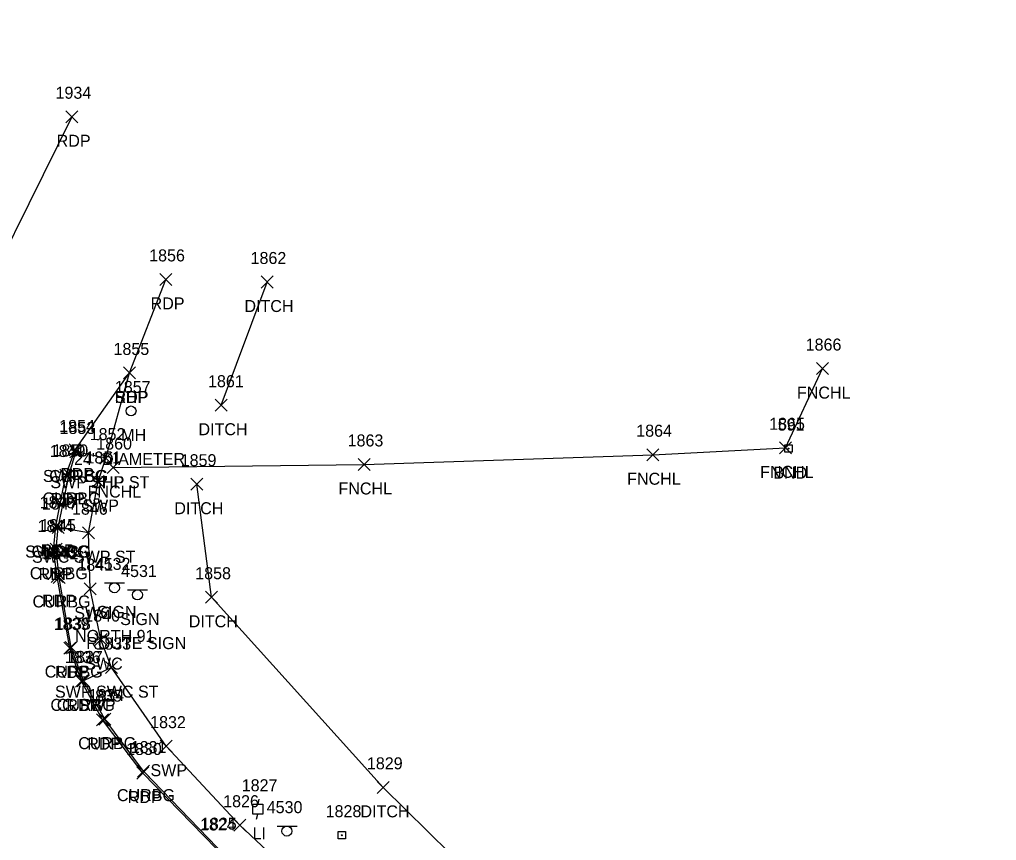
# Model space of a CAD drawing. Extents: x 1690689 to 1696275, y 438760 to 444007.
# Drawn here: x 1691818.3 to 1691981, y 439330.1 to 439466.8 of the extents above; entities that cross this region are included whole.
import ezdxf

# ---------------------------------------------------------------- set-up
doc = ezdxf.new("R2010")
doc.units = 0
for name, color, linetype in [('D_A', 7, 'Continuous'), ('D_I', 7, 'Continuous'), ('D_TIC', 7, 'Continuous'), ('DD', 7, 'Continuous'), ('L_A', 7, 'Continuous'), ('L_I', 7, 'Continuous'), ('L_TIC', 7, 'Continuous'), ('Level 18', 7, 'Continuous'), ('LFNC', 7, 'Continuous'), ('M_A', 7, 'Continuous'), ('M_I', 7, 'Continuous'), ('P_A', 7, 'Continuous'), ('P_I', 7, 'Continuous'), ('P_TIC', 7, 'Continuous'), ('PET', 7, 'Continuous'), ('PSP', 7, 'Continuous'), ('R_A', 7, 'Continuous'), ('R_I', 7, 'Continuous'), ('R_TIC', 7, 'Continuous'), ('RC', 7, 'Continuous'), ('RSW', 7, 'Continuous'), ('S_A', 7, 'Continuous'), ('S_C', 7, 'Continuous'), ('S_I', 7, 'Continuous'), ('SRM', 7, 'Continuous'), ('SSGN', 7, 'Continuous'), ('U_A', 7, 'Continuous'), ('U_C', 7, 'Continuous'), ('U_I', 7, 'Continuous'), ('ULP', 7, 'Continuous'), ('UUMH', 7, 'Continuous')]:
    doc.layers.add(name, color=color, linetype=linetype)

msp = doc.modelspace()

# ---------------------------------------------------------------- linework, layer by layer
at = {"layer": 'D_TIC'}
for points in [[(1691858.55, 439422.12), (1691860.55, 439424.12)], [(1691860.55, 439422.12), (1691858.55, 439424.12)], [(1691850.91, 439401.6), (1691852.91, 439403.6)], [(1691852.91, 439401.6), (1691850.91, 439403.6)], [(1691846.88, 439388.44), (1691848.88, 439390.44)], [(1691848.88, 439388.44), (1691846.88, 439390.44)], [(1691849.29, 439369.61), (1691851.29, 439371.61)], [(1691851.29, 439369.61), (1691849.29, 439371.61)], [(1691877.88, 439337.95), (1691879.88, 439339.95)], [(1691879.88, 439337.95), (1691877.88, 439339.95)]]:
    msp.add_lwpolyline(points, dxfattribs=at)
at = {"layer": 'DD'}
for points in [[(1691851.91, 439402.6), (1691859.55, 439423.12)], [(1691980.99, 439269.9), (1691970.98, 439284.9), (1691949.75, 439273.22), (1691908.64, 439309.6), (1691878.88, 439338.95), (1691850.29, 439370.61), (1691847.88, 439389.44)]]:
    msp.add_lwpolyline(points, dxfattribs=at)
at = {"layer": 'L_TIC'}
for points in [[(1691951.02, 439407.7), (1691953.02, 439409.7)], [(1691953.02, 439407.7), (1691951.02, 439409.7)], [(1691922.76, 439393.35), (1691924.76, 439395.35)], [(1691924.76, 439393.35), (1691922.76, 439395.35)], [(1691944.89, 439394.5), (1691946.89, 439396.5)], [(1691946.89, 439394.5), (1691944.89, 439396.5)], [(1691874.71, 439391.73), (1691876.71, 439393.73)], [(1691876.71, 439391.73), (1691874.71, 439393.73)], [(1691832.94, 439391.22), (1691834.94, 439393.22)], [(1691834.94, 439391.22), (1691832.94, 439393.22)]]:
    msp.add_lwpolyline(points, dxfattribs=at)
at = {"layer": 'Level 18'}
msp.add_lwpolyline([(1691945.74, 439396), (1691946.99, 439396), (1691946.99, 439394.75), (1691945.74, 439394.75)], close=True, dxfattribs=at)
msp.add_circle((1691946.36, 439395.37), 0.0833, dxfattribs=at)
at = {"layer": 'LFNC'}
msp.add_lwpolyline([(1691833.94, 439392.22), (1691875.71, 439392.73), (1691923.76, 439394.35), (1691945.89, 439395.5), (1691952.02, 439408.7)], dxfattribs=at)
at = {"layer": 'P_TIC'}
for points in [[(1691826.04, 439449.64), (1691828.04, 439451.64)], [(1691828.04, 439449.64), (1691826.04, 439451.64)], [(1691841.68, 439422.55), (1691843.68, 439424.55)], [(1691843.68, 439422.55), (1691841.68, 439424.55)], [(1691835.68, 439406.97), (1691837.68, 439408.97)], [(1691837.68, 439406.97), (1691835.68, 439408.97)], [(1691835.68, 439406.97), (1691837.68, 439408.97)], [(1691837.68, 439406.97), (1691835.68, 439408.97)], [(1691826.63, 439394.14), (1691828.63, 439396.14)], [(1691828.63, 439394.14), (1691826.63, 439396.14)], [(1691831.72, 439392.78), (1691833.72, 439394.78)], [(1691833.72, 439392.78), (1691831.72, 439394.78)], [(1691825.07, 439389.97), (1691827.07, 439391.97)], [(1691827.07, 439389.97), (1691825.07, 439391.97)], [(1691823.38, 439381.44), (1691825.38, 439383.44)], [(1691825.38, 439381.44), (1691823.38, 439383.44)], [(1691823.03, 439377.48), (1691825.03, 439379.48)], [(1691825.03, 439377.48), (1691823.03, 439379.48)], [(1691823.62, 439373.05), (1691825.62, 439375.05)], [(1691825.62, 439373.05), (1691823.62, 439375.05)], [(1691825.74, 439361.15), (1691827.74, 439363.15)], [(1691827.74, 439361.15), (1691825.74, 439363.15)], [(1691827.65, 439355.64), (1691829.65, 439357.64)], [(1691829.65, 439355.64), (1691827.65, 439357.64)], [(1691831.14, 439349.22), (1691833.14, 439351.22)], [(1691833.14, 439349.22), (1691831.14, 439351.22)], [(1691837.86, 439340.34), (1691839.86, 439342.34)], [(1691839.86, 439340.34), (1691837.86, 439342.34)]]:
    msp.add_lwpolyline(points, dxfattribs=at)
at = {"layer": 'PET'}
for points in [[(1691827.04, 439450.64), (1691807.83, 439411.87), (1691812.25, 439408.95), (1691809.66, 439404.39), (1691804.85, 439398.31), (1691801.36, 439394.75), (1691794.49, 439389.61), (1691792.15, 439388.53), (1691789.42, 439388.72), (1691787.38, 439390.01), (1691782.36, 439394.56), (1691758.78, 439418.48), (1691740.86, 439438.42), (1691718.35, 439466.84)], [(1691851.08, 439328.77), (1691838.86, 439341.34), (1691832.14, 439350.22), (1691828.65, 439356.64), (1691826.74, 439362.15), (1691824.62, 439374.05), (1691824.03, 439378.48), (1691824.38, 439382.44), (1691826.07, 439390.97), (1691827.63, 439395.14), (1691836.68, 439407.97), (1691842.68, 439423.55)]]:
    msp.add_lwpolyline(points, dxfattribs=at)
at = {"layer": 'PSP'}
msp.add_lwpolyline([(1691832.72, 439393.78), (1691836.68, 439407.97)], dxfattribs=at)
at = {"layer": 'R_TIC'}
for points in [[(1691826.71, 439393.81), (1691828.71, 439395.81)], [(1691828.71, 439393.81), (1691826.71, 439395.81)], [(1691826.71, 439393.81), (1691828.71, 439395.81)], [(1691828.71, 439393.81), (1691826.71, 439395.81)], [(1691831.72, 439392.78), (1691833.72, 439394.78)], [(1691833.72, 439392.78), (1691831.72, 439394.78)], [(1691825.61, 439390.07), (1691827.61, 439392.07)], [(1691827.61, 439390.07), (1691825.61, 439392.07)], [(1691830.44, 439388.89), (1691832.44, 439390.89)], [(1691832.44, 439388.89), (1691830.44, 439390.89)], [(1691823.76, 439381.22), (1691825.76, 439383.22)], [(1691825.76, 439381.22), (1691823.76, 439383.22)], [(1691823.76, 439381.22), (1691825.76, 439383.22)], [(1691825.76, 439381.22), (1691823.76, 439383.22)], [(1691828.83, 439380.36), (1691830.83, 439382.36)], [(1691830.83, 439380.36), (1691828.83, 439382.36)], [(1691828.83, 439380.36), (1691830.83, 439382.36)], [(1691830.83, 439380.36), (1691828.83, 439382.36)], [(1691823.47, 439377.62), (1691825.47, 439379.62)], [(1691825.47, 439377.62), (1691823.47, 439379.62)], [(1691823.92, 439372.91), (1691825.92, 439374.91)], [(1691825.92, 439372.91), (1691823.92, 439374.91)], [(1691829.1, 439371.02), (1691831.1, 439373.02)], [(1691831.1, 439371.02), (1691829.1, 439373.02)], [(1691830.91, 439362.56), (1691832.91, 439364.56)], [(1691832.91, 439362.56), (1691830.91, 439364.56)], [(1691825.96, 439361.24), (1691827.96, 439363.24)], [(1691827.96, 439361.24), (1691825.96, 439363.24)], [(1691832.66, 439357.89), (1691834.66, 439359.89)], [(1691834.66, 439357.89), (1691832.66, 439359.89)], [(1691832.66, 439357.89), (1691834.66, 439359.89)], [(1691834.66, 439357.89), (1691832.66, 439359.89)], [(1691827.97, 439355.68), (1691829.97, 439357.68)], [(1691829.97, 439355.68), (1691827.97, 439357.68)], [(1691827.97, 439355.68), (1691829.97, 439357.68)], [(1691829.97, 439355.68), (1691827.97, 439357.68)], [(1691831.53, 439349.31), (1691833.53, 439351.31)], [(1691833.53, 439349.31), (1691831.53, 439351.31)], [(1691841.78, 439344.81), (1691843.78, 439346.81)], [(1691843.78, 439344.81), (1691841.78, 439346.81)], [(1691837.99, 439340.65), (1691839.99, 439342.65)], [(1691839.99, 439340.65), (1691837.99, 439342.65)], [(1691854, 439331.64), (1691856, 439333.64)], [(1691856, 439331.64), (1691854, 439333.64)]]:
    msp.add_lwpolyline(points, dxfattribs=at)
at = {"layer": 'RC'}
msp.add_lwpolyline([(1691979.53, 439263.57), (1691976.66, 439260), (1691970.64, 439254.62), (1691965.33, 439251.57), (1691960.19, 439250.03), (1691957.2, 439249.38), (1691949.11, 439250.11), (1691944.74, 439250.96), (1691940.35, 439252.09), (1691934.43, 439255.96), (1691921.6, 439266.19), (1691889.62, 439293.08), (1691851.25, 439328.91), (1691838.99, 439341.65), (1691832.53, 439350.31), (1691828.97, 439356.68), (1691826.96, 439362.24), (1691824.92, 439373.91), (1691824.47, 439378.62), (1691824.76, 439382.22), (1691826.61, 439391.07), (1691827.71, 439394.81)], dxfattribs=at)
at = {"layer": 'RSW'}
for points in [[(1691829.83, 439381.36), (1691831.44, 439389.89), (1691832.72, 439393.78), (1691827.71, 439394.81)], [(1691833.66, 439358.89), (1691831.91, 439363.56), (1691830.1, 439372.02), (1691829.83, 439381.36), (1691824.76, 439382.22)], [(1691949.6, 439255.84), (1691945.7, 439256.25), (1691939.33, 439259.03), (1691924.83, 439270.36), (1691893.02, 439296.93), (1691855, 439332.64), (1691842.78, 439345.81), (1691833.66, 439358.89), (1691828.97, 439356.68)]]:
    msp.add_lwpolyline(points, dxfattribs=at)
at = {"layer": 'SRM'}
msp.add_lwpolyline([(1691871.38, 439331.6), (1691872.63, 439331.6), (1691872.63, 439330.35), (1691871.38, 439330.35)], close=True, dxfattribs=at)
msp.add_circle((1691872, 439330.98), 0.0833, dxfattribs=at)
at = {"layer": 'SSGN'}
for p, q in [((1691832.5, 439373.02), (1691835.83, 439373.02)), ((1691834.15, 439372.19), (1691834.15, 439372.19)), ((1691836.32, 439371.83), (1691839.66, 439371.83)), ((1691837.97, 439371), (1691837.97, 439371)), ((1691861.22, 439332.5), (1691864.55, 439332.5)), ((1691862.86, 439331.67), (1691862.86, 439331.67))]:
    msp.add_line(p, q, dxfattribs=at)
for centre in [(1691834.15, 439372.19), (1691837.97, 439371), (1691862.86, 439331.67)]:
    msp.add_circle(centre, 0.833, dxfattribs=at)
at = {"layer": 'ULP'}
for p, q in [((1691858.2, 439336.96), (1691858.03, 439336.13)), ((1691857.2, 439334.46), (1691857.2, 439336.13)), ((1691857.2, 439336.13), (1691858.87, 439336.13)), ((1691858.03, 439335.3), (1691858.03, 439335.3)), ((1691858.87, 439336.13), (1691858.87, 439334.46)), ((1691858.87, 439334.46), (1691857.2, 439334.46)), ((1691857.78, 439333.63), (1691858.03, 439334.46))]:
    msp.add_line(p, q, dxfattribs=at)
at = {"layer": 'UUMH'}
for p, q in [((1691836.91, 439401.64), (1691836.91, 439401.64)), ((1691837.74, 439401.64), (1691837.74, 439401.64))]:
    msp.add_line(p, q, dxfattribs=at)
msp.add_circle((1691836.91, 439401.64), 0.833, dxfattribs=at)

# ---------------------------------------------------------------- texts
at = {"layer": 'D_A'}
for p in [(1691855.79, 439418.12), (1691848.14, 439397.6), (1691844.12, 439384.44), (1691846.52, 439365.61), (1691875.11, 439333.95)]:
    msp.add_text('DITCH', height=2, dxfattribs=at).set_placement(p)
at = {"layer": 'D_I'}
for s, p in [('1862', (1691856.81, 439426.12)), ('1861', (1691849.73, 439405.6)), ('1859', (1691845.18, 439392.44)), ('1858', (1691847.6, 439373.61)), ('1829', (1691876.18, 439341.95))]:
    msp.add_text(s, height=2, dxfattribs=at).set_placement(p)
at = {"layer": 'L_A'}
for p in [(1691947.77, 439403.7), (1691941.64, 439390.5), (1691919.51, 439389.35), (1691829.69, 439387.22), (1691871.45, 439387.73)]:
    msp.add_text('FNCHL', height=2, dxfattribs=at).set_placement(p)
at = {"layer": 'L_I'}
for s, p in [('1866', (1691949.23, 439411.7)), ('1865', (1691943.15, 439398.5)), ('1864', (1691921.02, 439397.35)), ('1860', (1691831.12, 439395.22)), ('1863', (1691872.97, 439395.73))]:
    msp.add_text(s, height=2, dxfattribs=at).set_placement(p)
at = {"layer": 'M_A'}
msp.add_text('BND', height=2, dxfattribs=at).set_placement((1691943.85, 439390.37))
at = {"layer": 'M_I'}
msp.add_text('591', height=2, dxfattribs=at).set_placement((1691944.57, 439398.37))
at = {"layer": 'P_A'}
for s, p in [('RDP', (1691824.53, 439445.64)), ('RDP', (1691840.17, 439418.55)), ('SHP', (1691834.22, 439402.97)), ('RDP', (1691834.17, 439402.97)), ('RDP', (1691825.12, 439390.14)), ('SHP', (1691830.25, 439388.78)), ('RDP', (1691823.56, 439385.97)), ('RDP', (1691821.87, 439377.44)), ('RDP', (1691821.52, 439373.48)), ('RDP', (1691822.11, 439369.05)), ('RDP', (1691824.23, 439357.15)), ('RDP', (1691826.14, 439351.64)), ('RDP', (1691829.63, 439345.22)), ('RDP', (1691836.35, 439336.34))]:
    msp.add_text(s, height=2, dxfattribs=at).set_placement(p)
at = {"layer": 'P_I'}
for s, p in [('1934', (1691824.34, 439453.64)), ('1856', (1691839.93, 439426.55)), ('1855', (1691833.99, 439410.97)), ('1855', (1691833.99, 439410.97)), ('1854', (1691824.94, 439398.14)), ('1852', (1691830.03, 439396.78)), ('1849', (1691823.37, 439393.97)), ('1848', (1691821.69, 439385.44)), ('1844', (1691821.34, 439381.48)), ('1843', (1691821.93, 439377.05)), ('1839', (1691824.04, 439365.15)), ('1836', (1691825.9, 439359.64)), ('1835', (1691829.45, 439353.22)), ('1830', (1691836.08, 439344.34)), ('1824', (1691848.39, 439331.77))]:
    msp.add_text(s, height=2, dxfattribs=at).set_placement(p)
at = {"layer": 'R_A'}
for s, p in [('SWP CG', (1691822.24, 439389.81)), ('CURBG', (1691823.29, 439389.81)), ('SWP SHP ST', (1691823.48, 439388.78)), ('CURBG', (1691822.19, 439386.07)), ('SWP', (1691828.8, 439384.89)), ('SWC CG', (1691819.28, 439377.22)), ('CURBG', (1691820.34, 439377.22)), ('SWC SWP ST', (1691820.42, 439376.36)), ('SWC SWP ST', (1691820.42, 439376.36)), ('CURBG', (1691820.06, 439373.62)), ('CURBG', (1691820.51, 439368.91)), ('SWC', (1691827.46, 439367.02)), ('CURBG', (1691822.54, 439357.24)), ('SWC', (1691829.28, 439358.56)), ('SWP SWC ST', (1691824.25, 439353.89)), ('SWP SWC ST', (1691824.25, 439353.89)), ('CG SWP', (1691823.49, 439351.68)), ('CURBG', (1691824.55, 439351.68)), ('CURBG', (1691828.11, 439345.31)), ('SWP', (1691840.15, 439340.81)), ('CURBG', (1691834.57, 439336.65))]:
    msp.add_text(s, height=2, dxfattribs=at).set_placement(p)
at = {"layer": 'R_I'}
for s, p in [('1853', (1691825.01, 439397.81)), ('1853', (1691825.01, 439397.81)), ('1852', (1691830.03, 439396.78)), ('1850', (1691823.83, 439394.07)), ('1851', (1691829.32, 439392.89)), ('1847', (1691822.06, 439385.22)), ('1847', (1691822.06, 439385.22)), ('1846', (1691827.08, 439384.36)), ('1846', (1691827.08, 439384.36)), ('1845', (1691821.78, 439381.62)), ('1842', (1691822.23, 439376.91)), ('1841', (1691827.98, 439375.02)), ('1838', (1691824.27, 439365.24)), ('1840', (1691829.13, 439366.56)), ('1833', (1691830.97, 439361.89)), ('1833', (1691830.97, 439361.89)), ('1837', (1691826.27, 439359.68)), ('1837', (1691826.27, 439359.68)), ('1834', (1691829.83, 439353.31)), ('1832', (1691840.09, 439348.81)), ('1831', (1691836.86, 439344.65)), ('1826', (1691852.25, 439335.64)), ('1825', (1691848.55, 439331.91))]:
    msp.add_text(s, height=2, dxfattribs=at).set_placement(p)
at = {"layer": 'S_A'}
for p in [(1691831.28, 439367.17), (1691835.11, 439365.98)]:
    msp.add_text('SIGN', height=2, dxfattribs=at).set_placement(p)
at = {"layer": 'S_C'}
for s, p in [('NORTH 91', (1691827.59, 439363.17)), ('ROUTE SIGN', (1691829.46, 439361.98))]:
    msp.add_text(s, height=2, dxfattribs=at).set_placement(p)
at = {"layer": 'S_I'}
for s, p in [('4532', (1691830.87, 439375.17)), ('4531', (1691835.26, 439373.98)), ('4530', (1691859.5, 439334.65)), ('1828', (1691869.31, 439333.98))]:
    msp.add_text(s, height=2, dxfattribs=at).set_placement(p)
at = {"layer": 'U_A'}
for s, p in [('MH', (1691835.27, 439396.64)), ('LI', (1691857.14, 439330.3))]:
    msp.add_text(s, height=2, dxfattribs=at).set_placement(p)
at = {"layer": 'U_C'}
msp.add_text('24" DIAMETER', height=2, dxfattribs=at).set_placement((1691827.42, 439392.64))
at = {"layer": 'U_I'}
for s, p in [('1857', (1691834.22, 439404.64)), ('1827', (1691855.34, 439338.3))]:
    msp.add_text(s, height=2, dxfattribs=at).set_placement(p)

doc.saveas('drawing.dxf')
